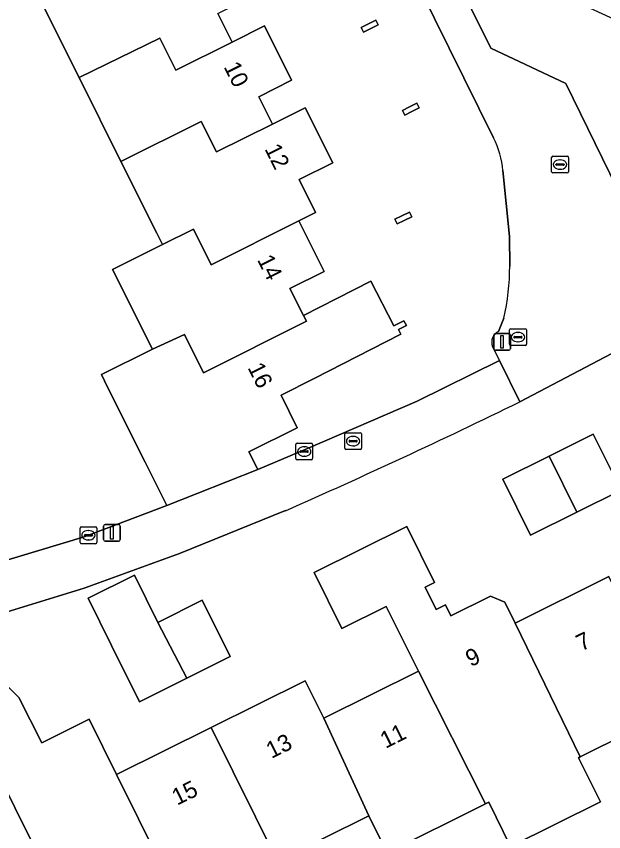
# Model space of a CAD drawing. Extents: x 157793 to 159380, y 380877 to 382313.
# Drawn here: x 158297.85 to 158332.89, y 381519.79 to 381568.41 of the extents above; entities that cross this region are included whole.
import ezdxf

# ---------------------------------------------------------------- set-up
doc = ezdxf.new("R2010")
doc.units = 0
for name, color, linetype in [('IMGEO_Erf', 7, 'Continuous'), ('IMGEO_Kolk', 7, 'Continuous'), ('IMGEO_Lichtmast', 7, 'Continuous'), ('IMGEO_Pand', 7, 'Continuous'), ('IMGEO_Pand_nummerreeks', 7, 'Continuous'), ('IMGEO_Rijbaan_lokaal_open', 7, 'Continuous'), ('IMGEO_Rioolput', 7, 'Continuous'), ('IMGEO_Voetpad_open', 7, 'Continuous')]:
    doc.layers.add(name, color=color, linetype=linetype)

msp = doc.modelspace()

# ---------------------------------------------------------------- linework, layer by layer
at = {"layer": 'IMGEO_Erf'}
for points in [[(158326.321, 381561.157), (158314.872, 381584.329)], [(158296.473, 381535.739), (158301.891, 381537.363), (158306.827, 381539.237), (158305.534, 381541.827), (158303.3, 381546.301), (158302.928, 381547.046), (158305.969, 381548.565), (158303.599, 381553.31), (158306.57, 381554.794), (158306.486, 381554.962), (158306.229, 381555.476), (158304.092, 381559.756), (158301.594, 381564.757), (158299.133, 381569.684), (158298.887, 381570.176), (158296.653, 381574.649), (158299.665, 381576.153), (158297.184, 381581.12)], [(158309.868, 381568.581), (158310.723, 381566.869), (158312.657, 381567.834), (158314.275, 381564.596), (158312.313, 381563.616), (158313.128, 381561.984), (158315.083, 381562.959), (158316.724, 381559.673), (158314.722, 381558.673), (158315.705, 381556.705), (158314.714, 381556.21), (158316.218, 381553.198), (158314.176, 381552.178), (158314.98, 381550.569), (158319.005, 381552.618), (158320.366, 381549.945), (158320.972, 381550.253), (158321.117, 381549.968), (158320.654, 381549.732), (158320.79, 381549.465), (158315.622, 381546.814), (158313.642, 381545.825), (158314.613, 381543.88), (158311.73, 381542.44), (158312.215, 381541.467), (158312.26, 381541.378), (158315.23, 381542.645), (158321.769, 381545.468), (158326.679, 381547.886), (158326.266, 381548.721)], [(158327.283, 381553.518), (158327.267, 381555.273), (158326.868, 381559.208)], [(158326.613, 381549.623), (158326.941, 381550.405)], [(158336.483, 381549.939), (158327.888, 381545.423)], [(158313.911, 381538.932), (158307.584, 381536.386), (158301.895, 381534.304), (158295.677, 381532.399), (158294.368, 381532.021), (158289.336, 381530.568), (158288.466, 381530.384)], [(158294.856, 381530.887), (158298.003, 381527.786), (158299.372, 381525.094), (158302.195, 381526.496), (158303.832, 381523.2), (158309.478, 381526.004), (158315.082, 381528.788), (158316.19, 381526.556), (158321.835, 381529.36), (158319.918, 381533.217), (158317.275, 381531.904), (158315.617, 381535.24), (158321.14, 381537.984), (158322.798, 381534.647), (158322.234, 381534.367), (158322.897, 381533.033), (158323.461, 381533.313), (158323.781, 381532.668), (158326.146, 381533.841), (158326.998, 381533.476), (158327.617, 381532.232), (158333.191, 381535.001)], [(158334.071, 381511.302), (158354.167, 381521.141), (158359.971, 381524.023), (158359.996, 381524.036), (158353.737, 381536.635), (158347.909, 381533.74), (158342.408, 381531.008), (158342.939, 381529.94), (158337.136, 381527.058), (158331.484, 381524.25), (158331.39, 381524.203), (158332.698, 381521.569), (158327.339, 381518.908), (158326.031, 381521.542), (158325.833, 381521.444), (158319.975, 381518.534), (158318.883, 381520.732), (158313.439, 381518.028)]]:
    msp.add_lwpolyline(points, dxfattribs=at)
for points in [[(158318.939, 381568.002), (158319.29, 381568.177), (158319.429, 381567.898), (158319.078, 381567.723), (158318.558, 381567.463), (158318.419, 381567.742)], [(158321.308, 381563.006), (158321.752, 381563.227), (158321.891, 381562.948), (158321.448, 381562.727), (158321.02, 381562.513), (158320.881, 381562.792)], [(158320.848, 381556.511), (158321.308, 381556.74), (158321.447, 381556.461), (158320.988, 381556.232), (158320.576, 381556.026), (158320.437, 381556.305)], [(158329.627, 381542.176), (158332.267, 381543.488), (158333.922, 381540.156), (158331.282, 381538.845), (158328.518, 381537.472), (158326.863, 381540.803)], [(158303.536, 381530.9), (158302.136, 381533.721), (158304.895, 381535.092), (158306.295, 381532.271), (158308.945, 381533.587), (158310.613, 381530.227), (158308.02, 381528.939), (158305.204, 381527.541)]]:
    msp.add_lwpolyline(points, close=True, dxfattribs=at)
for centre, radius, start, end in [((158321.967, 381558.884), 4.911, 3.7842, 27.5701), ((158312.906, 381553.522), 14.377, 347.4776, 359.9834), ((158326.901, 381548.994), 0.692, 114.6482, 203.2682), ((158159.846, 381888.971), 382.444, 293.75598, 296.06488)]:
    msp.add_arc(centre, radius, start, end, dxfattribs=at)
at = {"layer": 'IMGEO_Kolk'}
for p, q in [((158327.276, 381548.855), (158327.276, 381549.707)), ((158327.351, 381549.781), (158328.203, 381549.781)), ((158327.764, 381549.561), (158327.789, 381549.561)), ((158328.277, 381549.707), (158328.277, 381548.855)), ((158327.535, 381549.275), (158327.535, 381549.287)), ((158327.973, 381549.238), (158327.575, 381549.238)), ((158327.578, 381549.324), (158327.976, 381549.324)), ((158328.019, 381549.287), (158328.019, 381549.275)), ((158328.203, 381548.781), (158327.351, 381548.781)), ((158327.787, 381549.001), (158327.762, 381549.001)), ((158314.528, 381542.033), (158314.528, 381542.885)), ((158314.603, 381542.959), (158315.455, 381542.959)), ((158315.529, 381542.885), (158315.529, 381542.033)), ((158314.787, 381542.453), (158314.787, 381542.465)), ((158315.225, 381542.416), (158314.827, 381542.416)), ((158314.83, 381542.502), (158315.228, 381542.502)), ((158315.016, 381542.739), (158315.041, 381542.739)), ((158315.271, 381542.465), (158315.271, 381542.453)), ((158315.455, 381541.959), (158314.603, 381541.959)), ((158315.039, 381542.179), (158315.014, 381542.179)), ((158301.652, 381537.038), (158301.652, 381537.89)), ((158301.727, 381537.964), (158302.579, 381537.964)), ((158302.653, 381537.89), (158302.653, 381537.038)), ((158301.911, 381537.458), (158301.911, 381537.47)), ((158302.349, 381537.421), (158301.951, 381537.421)), ((158301.954, 381537.507), (158302.352, 381537.507)), ((158302.14, 381537.744), (158302.165, 381537.744)), ((158302.395, 381537.47), (158302.395, 381537.458)), ((158302.579, 381536.964), (158301.727, 381536.964)), ((158302.163, 381537.184), (158302.138, 381537.184))]:
    msp.add_line(p, q, dxfattribs=at)
for points in [[(158327.276, 381548.855), (158327.276, 381549.707)], [(158327.351, 381549.781), (158328.203, 381549.781)], [(158328.277, 381549.707), (158328.277, 381548.855)], [(158328.203, 381548.781), (158327.351, 381548.781)], [(158314.528, 381542.033), (158314.528, 381542.885)], [(158314.603, 381542.959), (158315.455, 381542.959)], [(158315.529, 381542.885), (158315.529, 381542.033)], [(158315.455, 381541.959), (158314.603, 381541.959)], [(158301.652, 381537.038), (158301.652, 381537.89)], [(158301.727, 381537.964), (158302.579, 381537.964)], [(158302.653, 381537.89), (158302.653, 381537.038)], [(158302.579, 381536.964), (158301.727, 381536.964)]]:
    msp.add_lwpolyline(points, dxfattribs=at)
for centre, radius, start, end in [((158327.353, 381549.705), 0.0765, 91.552, 178.448), ((158327.353, 381549.705), 0.0765, 91.552, 178.448), ((158328.201, 381549.705), 0.0765, 1.552, 88.448), ((158328.201, 381549.705), 0.0765, 1.552, 88.448), ((158327.575, 381549.284), 0.0403, 85.8775, 175.7526), ((158327.572, 381549.274), 0.0366, 178.938, 274.7102), ((158327.976, 381549.281), 0.043, 264.8664, 352.4533), ((158327.98, 381549.286), 0.0386, 1.7309, 96.639), ((158327.353, 381548.857), 0.0765, 181.552, 268.448), ((158327.353, 381548.857), 0.0765, 181.552, 268.448), ((158328.201, 381548.857), 0.0765, 271.552, 358.448), ((158328.201, 381548.857), 0.0765, 271.552, 358.448), ((158314.605, 381542.883), 0.0765, 91.552, 178.448), ((158314.605, 381542.883), 0.0765, 91.552, 178.448), ((158315.453, 381542.883), 0.0765, 1.552, 88.448), ((158315.453, 381542.883), 0.0765, 1.552, 88.448), ((158314.827, 381542.462), 0.0403, 85.8775, 175.7526), ((158314.824, 381542.452), 0.0366, 178.938, 274.7102), ((158315.228, 381542.459), 0.043, 264.8664, 352.4533), ((158315.232, 381542.464), 0.0386, 1.7309, 96.639), ((158314.605, 381542.035), 0.0765, 181.552, 268.448), ((158314.605, 381542.035), 0.0765, 181.552, 268.448), ((158315.453, 381542.035), 0.0765, 271.552, 358.448), ((158315.453, 381542.035), 0.0765, 271.552, 358.448), ((158301.729, 381537.888), 0.0765, 91.552, 178.448), ((158301.729, 381537.888), 0.0765, 91.552, 178.448), ((158302.577, 381537.888), 0.0765, 1.552, 88.448), ((158302.577, 381537.888), 0.0765, 1.552, 88.448), ((158301.951, 381537.467), 0.0403, 85.8775, 175.7526), ((158301.948, 381537.457), 0.0366, 178.938, 274.7102), ((158302.352, 381537.464), 0.043, 264.8664, 352.4533), ((158302.356, 381537.469), 0.0386, 1.7309, 96.639), ((158301.729, 381537.04), 0.0765, 181.552, 268.448), ((158301.729, 381537.04), 0.0765, 181.552, 268.448), ((158302.577, 381537.04), 0.0765, 271.552, 358.448), ((158302.577, 381537.04), 0.0765, 271.552, 358.448)]:
    msp.add_arc(centre, radius, start, end, dxfattribs=at)
for centre, major_axis, ratio, start_param, end_param in [((158327.763, 381549.281), (-0.387, 0.002), 0.722429, 4.712389, 7.853982), ((158327.788, 381549.281), (-0.39, 0.002), 0.717154, 1.570796, 4.712389), ((158315.015, 381542.459), (-0.387, 0.002), 0.722429, 4.712389, 7.853982), ((158315.04, 381542.459), (-0.39, 0.002), 0.717154, 1.570796, 4.712389), ((158302.139, 381537.464), (-0.387, 0.002), 0.722429, 4.712389, 7.853982), ((158302.164, 381537.464), (-0.39, 0.002), 0.717154, 1.570796, 4.712389)]:
    msp.add_ellipse(centre, major_axis=major_axis, ratio=ratio, start_param=start_param, end_param=end_param, dxfattribs=at)
at = {"layer": 'IMGEO_Lichtmast'}
for p, q in [((158326.331, 381548.595), (158326.331, 381549.395)), ((158326.331, 381549.395), (158326.331, 381548.595)), ((158326.431, 381549.495), (158327.221, 381549.495)), ((158327.221, 381549.495), (158326.431, 381549.495)), ((158327.321, 381549.395), (158327.321, 381548.595)), ((158327.321, 381548.595), (158327.321, 381549.395)), ((158327.221, 381548.495), (158326.431, 381548.495)), ((158326.431, 381548.495), (158327.221, 381548.495)), ((158303.06, 381537.212), (158303.06, 381538.012)), ((158303.06, 381538.012), (158303.06, 381537.212)), ((158303.16, 381538.112), (158303.95, 381538.112)), ((158303.95, 381538.112), (158303.16, 381538.112)), ((158304.05, 381538.012), (158304.05, 381537.212)), ((158304.05, 381537.212), (158304.05, 381538.012)), ((158303.95, 381537.112), (158303.16, 381537.112)), ((158303.16, 381537.112), (158303.95, 381537.112))]:
    msp.add_line(p, q, dxfattribs=at)
for points in [[(158326.751, 381549.37), (158326.901, 381549.37), (158326.901, 381548.62), (158326.751, 381548.62), (158326.751, 381549.37)], [(158303.48, 381537.987), (158303.63, 381537.987), (158303.63, 381537.237), (158303.48, 381537.237), (158303.48, 381537.987)]]:
    msp.add_lwpolyline(points, dxfattribs=at)
for centre, start, end in [((158326.431, 381549.395), 90, 180), ((158326.431, 381549.395), 90, 180), ((158327.221, 381549.395), 0, 90), ((158327.221, 381549.395), 360, 90), ((158326.431, 381548.595), 180, 270), ((158326.431, 381548.595), 180, 270), ((158327.221, 381548.595), 270, 0), ((158327.221, 381548.595), 270, 0), ((158303.16, 381538.012), 90, 180), ((158303.16, 381538.012), 90, 180), ((158303.95, 381538.012), 0, 90), ((158303.95, 381538.012), 360, 90), ((158303.16, 381537.212), 180, 270), ((158303.16, 381537.212), 180, 270), ((158303.95, 381537.212), 270, 0), ((158303.95, 381537.212), 270, 0)]:
    msp.add_arc(centre, 0.1, start, end, dxfattribs=at)
at = {"layer": 'IMGEO_Pand'}
for points in [[(158309.868, 381568.581), (158311.809, 381569.551), (158310.247, 381572.679), (158308.304, 381571.72), (158304.944, 381570.061), (158303.938, 381572.079), (158299.133, 381569.684), (158301.594, 381564.757), (158306.413, 381567.113), (158307.37, 381565.192), (158310.723, 381566.869)], [(158318.939, 381568.002), (158318.419, 381567.742), (158318.558, 381567.463), (158319.078, 381567.723), (158319.429, 381567.898), (158319.29, 381568.177)], [(158313.128, 381561.984), (158312.313, 381563.616), (158314.275, 381564.596), (158312.657, 381567.834), (158310.723, 381566.869), (158307.37, 381565.192), (158306.413, 381567.113), (158301.594, 381564.757), (158304.092, 381559.756), (158308.888, 381562.146), (158309.797, 381560.323)], [(158321.891, 381562.948), (158321.752, 381563.227), (158321.308, 381563.006), (158320.881, 381562.792), (158321.02, 381562.513), (158321.448, 381562.727)], [(158313.128, 381561.984), (158309.797, 381560.323), (158308.888, 381562.146), (158304.092, 381559.756), (158306.229, 381555.476), (158306.486, 381554.962), (158306.57, 381554.794), (158308.421, 381555.719), (158309.483, 381553.594), (158314.714, 381556.21), (158315.705, 381556.705), (158314.722, 381558.673), (158316.724, 381559.673), (158315.083, 381562.959)], [(158321.447, 381556.461), (158321.308, 381556.74), (158320.848, 381556.511), (158320.437, 381556.305), (158320.576, 381556.026), (158320.988, 381556.232)], [(158314.176, 381552.178), (158316.218, 381553.198), (158314.714, 381556.21), (158309.483, 381553.594), (158308.421, 381555.719), (158306.57, 381554.794), (158303.599, 381553.31), (158305.969, 381548.565), (158307.883, 381549.446), (158309.025, 381547.16), (158315.153, 381550.223), (158314.98, 381550.569)], [(158320.79, 381549.465), (158320.654, 381549.732), (158321.117, 381549.968), (158320.972, 381550.253), (158320.366, 381549.945), (158319.005, 381552.618), (158314.98, 381550.569), (158315.153, 381550.223), (158309.025, 381547.16), (158307.883, 381549.446), (158305.969, 381548.565), (158302.928, 381547.046), (158303.3, 381546.301), (158305.534, 381541.827), (158306.827, 381539.237), (158312.26, 381541.378), (158312.215, 381541.467), (158311.73, 381542.44), (158314.613, 381543.88), (158313.642, 381545.825), (158315.622, 381546.814)], [(158329.627, 381542.176), (158331.282, 381538.845), (158333.922, 381540.156), (158332.267, 381543.488)], [(158329.627, 381542.176), (158326.863, 381540.803), (158328.518, 381537.472), (158331.282, 381538.845)], [(158327.617, 381532.232), (158326.998, 381533.476), (158326.146, 381533.841), (158323.781, 381532.668), (158323.461, 381533.313), (158322.897, 381533.033), (158322.234, 381534.367), (158322.798, 381534.647), (158321.14, 381537.984), (158315.617, 381535.24), (158317.275, 381531.904), (158319.918, 381533.217), (158321.835, 381529.36), (158325.833, 381521.444), (158326.031, 381521.542), (158327.339, 381518.908), (158332.698, 381521.569), (158331.39, 381524.203), (158331.484, 381524.25)], [(158306.295, 381532.271), (158304.895, 381535.092), (158302.136, 381533.721), (158303.536, 381530.9), (158305.204, 381527.541), (158308.02, 381528.939)], [(158333.191, 381535.001), (158327.617, 381532.232), (158331.484, 381524.25), (158337.136, 381527.058)], [(158306.295, 381532.271), (158308.02, 381528.939), (158310.613, 381530.227), (158308.945, 381533.587)], [(158303.832, 381523.2), (158302.195, 381526.496), (158299.372, 381525.094), (158298.003, 381527.786), (158294.856, 381530.887), (158294.347, 381531.783), (158292.885, 381531.04), (158293.377, 381530.049), (158302.135, 381512.413), (158307.787, 381515.221)], [(158293.377, 381530.049), (158292.885, 381531.04), (158289.254, 381529.194), (158293.752, 381520.252), (158293.672, 381518.153), (158292.362, 381517.502), (158292.878, 381516.462), (158293.039, 381516.543), (158296.484, 381509.606), (158296.653, 381509.69), (158297.165, 381508.658), (158298.009, 381506.957), (158303.492, 381509.678), (158302.135, 381512.413)], [(158316.19, 381526.556), (158318.883, 381520.732), (158319.975, 381518.534), (158325.833, 381521.444), (158321.835, 381529.36)], [(158316.19, 381526.556), (158315.082, 381528.788), (158309.478, 381526.004), (158313.439, 381518.028), (158318.883, 381520.732)], [(158303.832, 381523.2), (158307.787, 381515.221), (158313.439, 381518.028), (158309.478, 381526.004)]]:
    msp.add_lwpolyline(points, close=True, dxfattribs=at)
at = {"layer": 'IMGEO_Rijbaan_lokaal_open'}
msp.add_lwpolyline([(158311.373, 381599.121), (158312.131, 381597.246), (158313.944, 381592.625), (158315.575, 381588.183), (158316.548, 381585.866), (158326.163, 381566.514), (158330.64, 381564.394), (158335.44, 381554.562), (158339.576, 381556.583), (158334.139, 381567.739), (158333.98, 381568.016), (158329.502, 381570.078), (158320.88, 381587.535)], dxfattribs=at)
at = {"layer": 'IMGEO_Rioolput'}
for p, q in [((158329.784, 381559.141), (158329.784, 381559.993)), ((158329.859, 381560.067), (158330.711, 381560.067)), ((158330.272, 381559.847), (158330.297, 381559.847)), ((158330.785, 381559.993), (158330.785, 381559.141)), ((158330.043, 381559.561), (158330.043, 381559.573)), ((158330.481, 381559.524), (158330.083, 381559.524)), ((158330.086, 381559.61), (158330.484, 381559.61)), ((158330.295, 381559.287), (158330.27, 381559.287)), ((158330.527, 381559.573), (158330.527, 381559.561)), ((158330.711, 381559.067), (158329.859, 381559.067)), ((158317.44, 381542.652), (158317.44, 381543.504)), ((158317.515, 381543.578), (158318.367, 381543.578)), ((158317.928, 381543.358), (158317.953, 381543.358)), ((158318.441, 381543.504), (158318.441, 381542.652)), ((158317.699, 381543.072), (158317.699, 381543.084)), ((158318.137, 381543.035), (158317.739, 381543.035)), ((158317.742, 381543.121), (158318.14, 381543.121)), ((158317.951, 381542.798), (158317.926, 381542.798)), ((158318.183, 381543.084), (158318.183, 381543.072)), ((158318.367, 381542.578), (158317.515, 381542.578))]:
    msp.add_line(p, q, dxfattribs=at)
for points in [[(158329.784, 381559.141), (158329.784, 381559.993)], [(158329.859, 381560.067), (158330.711, 381560.067)], [(158330.785, 381559.993), (158330.785, 381559.141)], [(158330.711, 381559.067), (158329.859, 381559.067)], [(158317.44, 381542.652), (158317.44, 381543.504)], [(158317.515, 381543.578), (158318.367, 381543.578)], [(158318.441, 381543.504), (158318.441, 381542.652)], [(158318.367, 381542.578), (158317.515, 381542.578)]]:
    msp.add_lwpolyline(points, dxfattribs=at)
for centre, radius, start, end in [((158329.861, 381559.991), 0.0765, 91.552, 178.448), ((158329.861, 381559.991), 0.0765, 91.552, 178.448), ((158330.709, 381559.991), 0.0765, 1.552, 88.448), ((158330.709, 381559.991), 0.0765, 1.552, 88.448), ((158330.083, 381559.57), 0.0403, 85.8775, 175.7526), ((158330.08, 381559.56), 0.0366, 178.938, 274.7102), ((158330.484, 381559.567), 0.043, 264.8664, 352.4533), ((158330.488, 381559.572), 0.0386, 1.7309, 96.639), ((158329.861, 381559.143), 0.0765, 181.552, 268.448), ((158329.861, 381559.143), 0.0765, 181.552, 268.448), ((158330.709, 381559.143), 0.0765, 271.552, 358.448), ((158330.709, 381559.143), 0.0765, 271.552, 358.448), ((158317.517, 381543.502), 0.0765, 91.552, 178.448), ((158317.517, 381543.502), 0.0765, 91.552, 178.448), ((158318.365, 381543.502), 0.0765, 1.552, 88.448), ((158318.365, 381543.502), 0.0765, 1.552, 88.448), ((158317.739, 381543.081), 0.0403, 85.8775, 175.7526), ((158317.736, 381543.071), 0.0366, 178.938, 274.7102), ((158318.14, 381543.078), 0.043, 264.8664, 352.4533), ((158318.144, 381543.083), 0.0386, 1.7309, 96.639), ((158317.517, 381542.654), 0.0765, 181.552, 268.448), ((158317.517, 381542.654), 0.0765, 181.552, 268.448), ((158318.365, 381542.654), 0.0765, 271.552, 358.448), ((158318.365, 381542.654), 0.0765, 271.552, 358.448)]:
    msp.add_arc(centre, radius, start, end, dxfattribs=at)
for centre, major_axis, ratio, start_param, end_param in [((158330.271, 381559.567), (-0.387, 0.002), 0.722429, 4.712389, 7.853982), ((158330.296, 381559.567), (-0.39, 0.002), 0.717154, 1.570796, 4.712389), ((158317.927, 381543.078), (-0.387, 0.002), 0.722429, 4.712389, 7.853982), ((158317.952, 381543.078), (-0.39, 0.002), 0.717154, 1.570796, 4.712389)]:
    msp.add_ellipse(centre, major_axis=major_axis, ratio=ratio, start_param=start_param, end_param=end_param, dxfattribs=at)
at = {"layer": 'IMGEO_Voetpad_open'}
for points in [[(158303.483, 381593.856), (158296.286, 381590.293), (158293.332, 381588.834), (158288.146, 381586.271), (158285.841, 381585.132), (158280.055, 381582.245), (158278.1, 381581.269), (158276.724, 381580.589), (158277.547, 381578.996), (158276.93, 381578.695), (158282.504, 381567.278), (158284.536, 381559.787), (158283.939, 381558.16), (158286.386, 381552.977), (158289.003, 381547.469), (158289.365, 381543.069), (158289.434, 381541.995), (158293.155, 381534.4), (158294.368, 381532.021), (158295.677, 381532.399), (158301.895, 381534.304), (158307.584, 381536.386)], [(158330.64, 381564.394), (158326.163, 381566.514), (158316.548, 381585.866), (158315.575, 381588.183), (158313.944, 381592.625), (158311.884, 381591.846), (158313.497, 381587.49), (158314.872, 381584.329), (158326.321, 381561.157)], [(158326.266, 381548.721), (158326.679, 381547.886), (158327.888, 381545.423), (158336.483, 381549.939), (158336.023, 381550.866), (158335.44, 381554.562), (158330.64, 381564.394)], [(158326.868, 381559.208), (158327.267, 381555.273), (158327.283, 381553.518)], [(158326.941, 381550.405), (158326.613, 381549.623)], [(158327.888, 381545.423), (158326.679, 381547.886), (158321.769, 381545.468), (158315.23, 381542.645), (158312.26, 381541.378), (158306.827, 381539.237), (158301.891, 381537.363), (158296.473, 381535.739)], [(158307.584, 381536.386), (158313.911, 381538.932)]]:
    msp.add_lwpolyline(points, dxfattribs=at)
for centre, radius, start, end in [((158321.967, 381558.884), 4.911, 3.7842, 27.5701), ((158312.906, 381553.522), 14.377, 347.4776, 359.9834), ((158326.901, 381548.994), 0.692, 114.6482, 203.2682), ((158159.846, 381888.971), 382.444, 293.75598, 296.06488)]:
    msp.add_arc(centre, radius, start, end, dxfattribs=at)

# ---------------------------------------------------------------- texts
at = {"layer": 'IMGEO_Pand_nummerreeks'}
for s, rotation, p in [('10', 296.5509, (158310.205, 381565.404)), ('12', 296.5392, (158312.639, 381560.511)), ('14', 296.5335, (158312.203, 381553.896)), ('16', 296.5335, (158311.631, 381547.465)), ('7', 26.4161, (158331.564, 381530.53)), ('9', 26.379, (158324.966, 381529.594)), ('11', 26.4146, (158319.875, 381524.725)), ('13', 26.4141, (158313.07, 381524.127)), ('15', 26.4141, (158307.445, 381521.333))]:
    msp.add_text(s, height=1, rotation=rotation, dxfattribs=at).set_placement(p)

doc.saveas('drawing.dxf')
